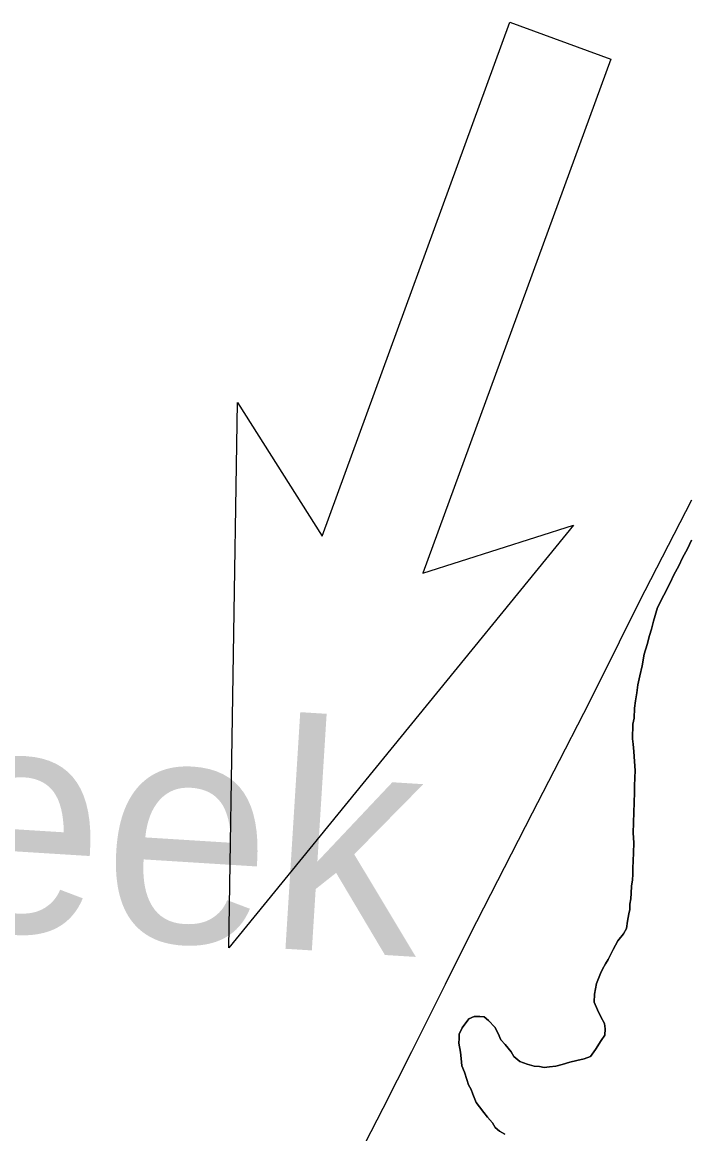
# Model space of a CAD drawing. Extents: x -483 to 680, y 0 to 440.
# Drawn here: x 111.22 to 125.22, y 130.81 to 154.21 of the extents above; entities that cross this region are included whole.
import ezdxf

# ---------------------------------------------------------------- set-up
doc = ezdxf.new("R2010")
doc.units = 0
for name, color, linetype in [('GM_X_Major_River', 7, 'Continuous'), ('GM_X_Minor_River_Text', 7, 'Continuous'), ('GM_X_State_Route', 7, 'Continuous'), ('PM_P_Cells', 7, 'Continuous')]:
    doc.layers.add(name, color=color, linetype=linetype)

msp = doc.modelspace()

# ---------------------------------------------------------------- linework, layer by layer
at = {"layer": 'GM_X_Major_River'}
for points in [[(125.299, 143.308), (125.217, 143.121), (125.116, 142.934), (125.034, 142.765), (124.933, 142.579), (124.851, 142.41), (124.587, 141.886), (124.502, 141.604), (124.458, 141.434), (124.416, 141.302), (124.372, 141.113), (124.308, 140.906), (124.262, 140.661), (124.217, 140.453), (124.173, 140.264), (124.149, 140.094), (124.124, 139.923), (124.1, 139.772), (124.094, 139.563), (124.07, 139.43), (124.067, 139.336), (124.064, 139.221), (124.061, 139.126), (124.076, 139.012), (124.09, 138.859), (124.103, 138.65), (124.116, 138.459), (124.111, 138.307), (124.105, 138.136), (124.101, 138.003), (124.094, 137.775), (124.088, 137.585), (124.08, 137.357), (124.074, 137.148), (124.086, 136.938), (124.079, 136.729), (124.074, 136.558), (124.069, 136.406), (124.065, 136.273), (124.061, 136.159), (124.038, 136.027), (124.033, 135.875)], [(124.033, 135.875), (124.038, 136.027), (124.061, 136.159), (124.065, 136.273), (124.069, 136.406), (124.074, 136.558), (124.079, 136.729), (124.086, 136.938), (124.074, 137.148), (124.08, 137.357), (124.088, 137.585), (124.094, 137.775), (124.101, 138.003), (124.105, 138.136), (124.111, 138.307), (124.116, 138.459), (124.103, 138.65), (124.09, 138.859), (124.076, 139.012), (124.061, 139.126), (124.064, 139.221), (124.067, 139.336), (124.07, 139.43), (124.094, 139.563), (124.1, 139.772), (124.124, 139.923), (124.149, 140.094), (124.173, 140.264), (124.217, 140.453), (124.262, 140.661), (124.308, 140.906), (124.372, 141.113), (124.416, 141.302), (124.458, 141.434), (124.502, 141.604), (124.587, 141.886), (124.851, 142.41), (124.933, 142.579), (125.034, 142.765), (125.116, 142.934), (125.217, 143.121), (125.299, 143.308)], [(124.033, 135.875), (124.029, 135.761), (124.007, 135.647), (124.003, 135.533), (123.981, 135.439), (123.957, 135.287), (123.933, 135.136), (123.872, 135.024), (123.753, 134.876), (123.652, 134.689), (123.55, 134.483), (123.49, 134.39), (123.429, 134.278), (123.388, 134.184), (123.306, 133.978), (123.283, 133.864), (123.26, 133.751), (123.255, 133.58), (123.326, 133.425), (123.397, 133.271), (123.469, 133.135), (123.484, 133.02), (123.48, 132.887), (123.401, 132.776), (123.28, 132.59), (123.18, 132.441), (123.045, 132.388), (122.892, 132.355), (122.739, 132.322), (122.584, 132.27), (122.45, 132.237), (122.317, 132.222), (122.202, 132.207), (122.107, 132.229), (121.993, 132.233), (121.842, 132.276), (121.692, 132.338), (121.562, 132.438), (121.508, 132.535), (121.379, 132.691), (121.287, 132.789), (121.234, 132.924), (121.163, 133.06), (121.034, 133.197), (120.941, 133.276), (120.846, 133.279), (120.732, 133.283), (120.616, 133.23), (120.477, 133.044), (120.415, 132.913), (120.412, 132.818), (120.409, 132.723), (120.441, 132.532), (120.456, 132.398), (120.47, 132.246), (120.523, 132.111), (120.575, 131.957), (120.609, 131.842), (120.663, 131.745), (120.699, 131.648), (120.769, 131.475), (120.842, 131.377), (120.934, 131.26), (121.007, 131.163), (121.117, 131.045), (121.171, 130.948), (121.264, 130.869), (121.376, 130.808)], [(121.376, 130.808), (121.264, 130.869), (121.171, 130.948), (121.117, 131.045), (121.007, 131.163), (120.934, 131.26), (120.842, 131.377), (120.769, 131.475), (120.699, 131.648), (120.663, 131.745), (120.609, 131.842), (120.575, 131.957), (120.523, 132.111), (120.47, 132.246), (120.456, 132.398), (120.441, 132.532), (120.409, 132.723), (120.412, 132.818), (120.415, 132.913), (120.477, 133.044), (120.616, 133.23), (120.732, 133.283), (120.846, 133.279), (120.941, 133.276), (121.034, 133.197), (121.163, 133.06), (121.234, 132.924), (121.287, 132.789), (121.379, 132.691), (121.508, 132.535), (121.562, 132.438), (121.692, 132.338), (121.842, 132.276), (121.993, 132.233), (122.107, 132.229), (122.202, 132.207), (122.317, 132.222), (122.45, 132.237), (122.584, 132.27), (122.739, 132.322), (122.892, 132.355), (123.045, 132.388), (123.18, 132.441), (123.28, 132.59), (123.401, 132.776), (123.48, 132.887), (123.484, 133.02), (123.469, 133.135), (123.397, 133.271), (123.326, 133.425), (123.255, 133.58), (123.26, 133.751), (123.283, 133.864), (123.306, 133.978), (123.388, 134.184), (123.429, 134.278), (123.49, 134.39), (123.55, 134.483), (123.652, 134.689), (123.753, 134.876), (123.872, 135.024), (123.933, 135.136), (123.957, 135.287), (123.981, 135.439), (124.003, 135.533), (124.007, 135.647), (124.029, 135.761), (124.033, 135.875)]]:
    msp.add_lwpolyline(points, dxfattribs=at)
at = {"layer": 'GM_X_State_Route'}
msp.add_lwpolyline([(116.794, 127.421), (118.815, 131.35), (119.415, 132.544), (120.124, 133.962), (120.636, 134.992), (121.954, 137.565), (122.527, 138.669), (123.039, 139.663), (123.372, 140.33), (124.201, 142.001), (125.311, 144.157)], dxfattribs=at)
at = {"layer": 'PM_P_Cells'}
for p, q in [((117.528, 143.389), (121.482, 154.205)), ((121.482, 154.205), (123.603, 153.43)), ((123.603, 153.43), (119.649, 142.614)), ((115.565, 134.73), (115.752, 146.202)), ((115.752, 146.202), (117.528, 143.389)), ((122.821, 143.618), (115.565, 134.73)), ((119.649, 142.614), (122.821, 143.618))]:
    msp.add_line(p, q, dxfattribs=at)

# ---------------------------------------------------------------- texts
at = {"layer": 'GM_X_Minor_River_Text'}
msp.add_text('Creek', height=4.7371, rotation=356.423, dxfattribs=at).set_placement((102.629, 135.59))

doc.saveas('drawing.dxf')
